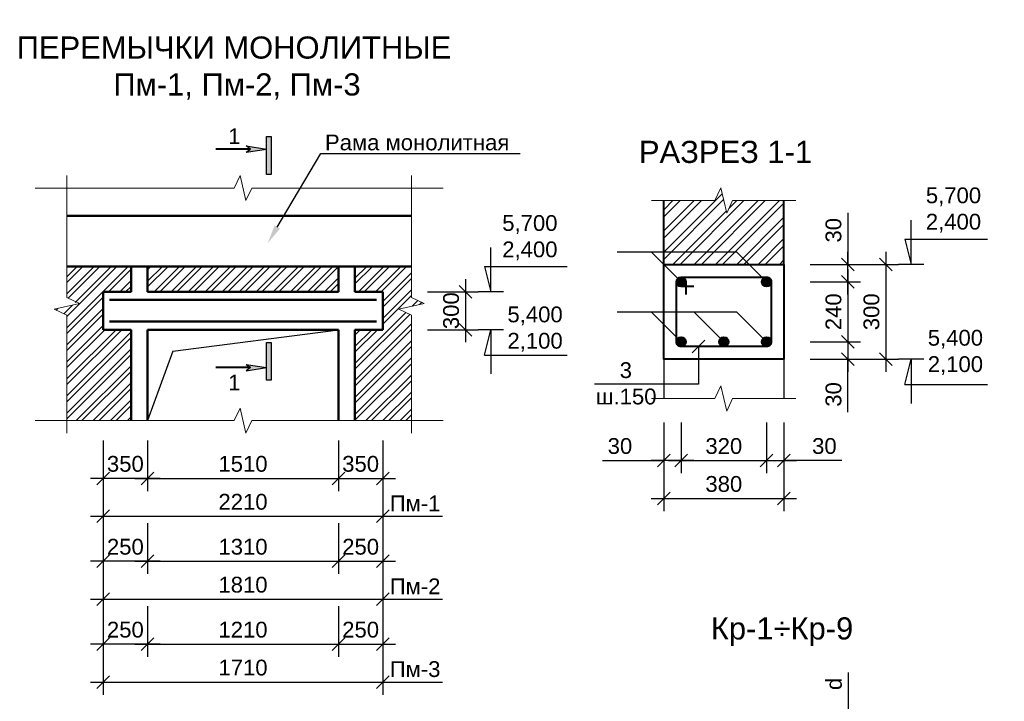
# Model space of a CAD drawing. Header units: millimetres. Extents: x 2063114 to 14983986, y -126020516 to 213791.
# Tile 392 of 656: x 2350457 to 2366025, y -974311 to -963533. Entities that reach past the tile are written whole.
import ezdxf
from ezdxf import colors
from ezdxf.entities.mleader import LeaderData, LeaderLine
from ezdxf.math import Vec2, Vec3

# ---------------------------------------------------------------- set-up
doc = ezdxf.new("R2010")
doc.units = ezdxf.units.MM
doc.layers.get('Defpoints').update_dxf_attribs({"color": 6, "lineweight": 35})
doc.layers.add('PDF _leader', color=7, linetype='Continuous')
doc.layers.add('PDF _wall-380', color=7, linetype='Continuous', true_color=0xb88a5c)
for name, color, linetype, lineweight in [('РАЗМЕР АР', 150, 'Continuous', 20), ('Сплошная толстая', 7, 'Continuous', 40), ('сплошная_толстая', 7, 'Continuous', 50)]:
    doc.layers.add(name, color=color, linetype=linetype, lineweight=lineweight)
doc.styles.get("Standard").update_dxf_attribs({"font": 'arial.ttf'})
doc.dimstyles.new('STANDARD$0', dxfattribs={"dimtxt": 250, "dimasz": 200, "dimexe": 200, "dimexo": 300, "dimgap": 100, "dimtad": 1, "dimdec": 0, "dimzin": 1, "dimdsep": 46, "dimtxsty": 'Standard', "dimblk1": 'OBLIQUE', "dimblk2": 'OBLIQUE', "dimsah": 1, "dimcen": 2.5, "dimdle": 200, "dimadec": 0, "dimazin": 0, "dimtfac": 1, "dimtdec": 0, "dimtmove": 0, "dimatfit": 3, "dimldrblk": 'OBLIQUE', "dimfxl": 600, "dimfxlon": 1, "dimtolj": 1, "dimtzin": 1, "dimarcsym": 0})

# ---------------------------------------------------------------- blocks, each defined once
blk = doc.blocks.new('_Oblique')
at = {"color": 0, "linetype": 'ByBlock', "lineweight": -2}
blk.add_line((-0.5, -0.5), (0.5, 0.5), dxfattribs=at)
blk = doc.blocks.new('*D2075')
at = {"layer": 'Defpoints', "color": 0, "lineweight": 30, "transparency": 16777216}
for p in [(2352478, -969873), (2355498, -969873), (2355498, -970786)]:
    blk.add_point(p, dxfattribs=at)
at = {"layer": 'РАЗМЕР АР', "color": 0, "lineweight": -2, "transparency": 16777216}
for p, q in [((2352478, -970186), (2352478, -970986)), ((2355498, -970186), (2355498, -970986)), ((2352278, -970786), (2355698, -970786))]:
    blk.add_line(p, q, dxfattribs=at)
at = {"layer": 'РАЗМЕР АР', "color": 0, "lineweight": -2, "transparency": 16777216, "xscale": 200, "yscale": 200, "zscale": 200, "rotation": 180}
blk.add_blockref('_Oblique', (2352478, -970786), dxfattribs=at)
at = {"layer": 'РАЗМЕР АР', "color": 0, "lineweight": -2, "transparency": 16777216, "xscale": 200, "yscale": 200, "zscale": 200}
blk.add_blockref('_Oblique', (2355498, -970786), dxfattribs=at)
at = {"layer": 'РАЗМЕР АР', "color": 0, "transparency": 16777216, "insert": (2353988, -970558), "char_height": 250, "attachment_point": 5}
blk.add_mtext('\\A1;1510', dxfattribs=at)
blk = doc.blocks.new('*D2076')
at = {"layer": 'Defpoints', "color": 0, "lineweight": 30, "transparency": 16777216}
for p in [(2355498, -969873), (2356198, -969873), (2356198, -970786)]:
    blk.add_point(p, dxfattribs=at)
at = {"layer": 'РАЗМЕР АР', "color": 0, "lineweight": -2, "transparency": 16777216}
for p, q in [((2355498, -970186), (2355498, -970986)), ((2356198, -970186), (2356198, -970986)), ((2355298, -970786), (2356398, -970786))]:
    blk.add_line(p, q, dxfattribs=at)
at = {"layer": 'РАЗМЕР АР', "color": 0, "lineweight": -2, "transparency": 16777216, "xscale": 200, "yscale": 200, "zscale": 200, "rotation": 180}
blk.add_blockref('_Oblique', (2355498, -970786), dxfattribs=at)
at = {"layer": 'РАЗМЕР АР', "color": 0, "lineweight": -2, "transparency": 16777216, "xscale": 200, "yscale": 200, "zscale": 200}
blk.add_blockref('_Oblique', (2356198, -970786), dxfattribs=at)
at = {"layer": 'РАЗМЕР АР', "color": 0, "transparency": 16777216, "insert": (2355848, -970558), "char_height": 250, "attachment_point": 5}
blk.add_mtext('\\A1;350', dxfattribs=at)
blk = doc.blocks.new('*D2077')
at = {"layer": 'Defpoints', "color": 0, "lineweight": 30, "transparency": 16777216}
for p in [(2351778, -969873), (2352478, -969873), (2351778, -970786)]:
    blk.add_point(p, dxfattribs=at)
at = {"layer": 'РАЗМЕР АР', "color": 0, "lineweight": -2, "transparency": 16777216}
for p, q in [((2351778, -970186), (2351778, -970986)), ((2352478, -970186), (2352478, -970986)), ((2352678, -970786), (2351578, -970786))]:
    blk.add_line(p, q, dxfattribs=at)
at = {"layer": 'РАЗМЕР АР', "color": 0, "lineweight": -2, "transparency": 16777216, "xscale": 200, "yscale": 200, "zscale": 200, "rotation": 180}
blk.add_blockref('_Oblique', (2351778, -970786), dxfattribs=at)
at = {"layer": 'РАЗМЕР АР', "color": 0, "lineweight": -2, "transparency": 16777216, "xscale": 200, "yscale": 200, "zscale": 200}
blk.add_blockref('_Oblique', (2352478, -970786), dxfattribs=at)
at = {"layer": 'РАЗМЕР АР', "color": 0, "transparency": 16777216, "insert": (2352128, -970558), "char_height": 250, "attachment_point": 5}
blk.add_mtext('\\A1;350', dxfattribs=at)
blk = doc.blocks.new('*D2078')
at = {"layer": 'Defpoints', "color": 0, "lineweight": 30, "transparency": 16777216}
for p in [(2351778, -969873), (2356198, -969873), (2356198, -971386)]:
    blk.add_point(p, dxfattribs=at)
at = {"layer": 'РАЗМЕР АР', "color": 0, "lineweight": -2, "transparency": 16777216}
for p, q in [((2351778, -970786), (2351778, -971586)), ((2356198, -970786), (2356198, -971586)), ((2351578, -971386), (2356398, -971386))]:
    blk.add_line(p, q, dxfattribs=at)
at = {"layer": 'РАЗМЕР АР', "color": 0, "lineweight": -2, "transparency": 16777216, "xscale": 200, "yscale": 200, "zscale": 200, "rotation": 180}
blk.add_blockref('_Oblique', (2351778, -971386), dxfattribs=at)
at = {"layer": 'РАЗМЕР АР', "color": 0, "lineweight": -2, "transparency": 16777216, "xscale": 200, "yscale": 200, "zscale": 200}
blk.add_blockref('_Oblique', (2356198, -971386), dxfattribs=at)
at = {"layer": 'РАЗМЕР АР', "color": 0, "transparency": 16777216, "insert": (2353988, -971158), "char_height": 250, "attachment_point": 5}
blk.add_mtext('\\A1;2210', dxfattribs=at)
blk = doc.blocks.new('*D2079')
at = {"layer": 'Defpoints', "color": 0, "lineweight": 30, "transparency": 16777216}
for p in [(2356502, -967835), (2356047, -968435), (2357507, -968435)]:
    blk.add_point(p, dxfattribs=at)
at = {"layer": 'РАЗМЕР АР', "color": 0, "lineweight": -2, "transparency": 16777216}
for p, q in [((2357507, -967635), (2357507, -968635)), ((2356907, -967835), (2357707, -967835)), ((2356907, -968435), (2357707, -968435))]:
    blk.add_line(p, q, dxfattribs=at)
at = {"layer": 'РАЗМЕР АР', "color": 0, "lineweight": -2, "transparency": 16777216, "xscale": 200, "yscale": 200, "zscale": 200}
for p, rotation in [((2357507, -967835), 90), ((2357507, -968435), 270)]:
    blk.add_blockref('_Oblique', p, dxfattribs=dict(at, rotation=rotation))
at = {"layer": 'РАЗМЕР АР', "color": 0, "transparency": 16777216, "insert": (2357279, -968135), "char_height": 250, "attachment_point": 5, "rotation": 90}
blk.add_mtext('\\A1;300', dxfattribs=at)
blk = doc.blocks.new('*D2080')
at = {"layer": 'Defpoints', "color": 0, "lineweight": 30, "transparency": 16777216}
for p in [(2360640, -968845), (2360915, -968845), (2360640, -970504)]:
    blk.add_point(p, dxfattribs=at)
at = {"layer": 'РАЗМЕР АР', "color": 0, "lineweight": -2, "transparency": 16777216}
for p, q in [((2360640, -969904), (2360640, -970704)), ((2360915, -969904), (2360915, -970704)), ((2359670, -970504), (2360640, -970504)), ((2361115, -970504), (2360440, -970504))]:
    blk.add_line(p, q, dxfattribs=at)
at = {"layer": 'РАЗМЕР АР', "color": 0, "lineweight": -2, "transparency": 16777216, "xscale": 200, "yscale": 200, "zscale": 200, "rotation": 180}
blk.add_blockref('_Oblique', (2360640, -970504), dxfattribs=at)
at = {"layer": 'РАЗМЕР АР', "color": 0, "lineweight": -2, "transparency": 16777216, "xscale": 200, "yscale": 200, "zscale": 200}
blk.add_blockref('_Oblique', (2360915, -970504), dxfattribs=at)
at = {"layer": 'РАЗМЕР АР', "color": 0, "transparency": 16777216, "insert": (2359948, -970276), "char_height": 250, "attachment_point": 5}
blk.add_mtext('\\A1;30', dxfattribs=at)
blk = doc.blocks.new('*D2081')
at = {"layer": 'Defpoints', "color": 0, "lineweight": 30, "transparency": 16777216}
for p in [(2360915, -968845), (2362265, -968845), (2362265, -970504)]:
    blk.add_point(p, dxfattribs=at)
at = {"layer": 'РАЗМЕР АР', "color": 0, "lineweight": -2, "transparency": 16777216}
for p, q in [((2360915, -969904), (2360915, -970704)), ((2362265, -969904), (2362265, -970704)), ((2360715, -970504), (2362465, -970504))]:
    blk.add_line(p, q, dxfattribs=at)
at = {"layer": 'РАЗМЕР АР', "color": 0, "lineweight": -2, "transparency": 16777216, "xscale": 200, "yscale": 200, "zscale": 200, "rotation": 180}
blk.add_blockref('_Oblique', (2360915, -970504), dxfattribs=at)
at = {"layer": 'РАЗМЕР АР', "color": 0, "lineweight": -2, "transparency": 16777216, "xscale": 200, "yscale": 200, "zscale": 200}
blk.add_blockref('_Oblique', (2362265, -970504), dxfattribs=at)
at = {"layer": 'РАЗМЕР АР', "color": 0, "transparency": 16777216, "insert": (2361590, -970276), "char_height": 250, "attachment_point": 5}
blk.add_mtext('\\A1;320', dxfattribs=at)
blk = doc.blocks.new('*D2082')
at = {"layer": 'Defpoints', "color": 0, "lineweight": 30, "transparency": 16777216}
for p in [(2362265, -968845), (2362540, -968845), (2362540, -970504)]:
    blk.add_point(p, dxfattribs=at)
at = {"layer": 'РАЗМЕР АР', "color": 0, "lineweight": -2, "transparency": 16777216}
for p, q in [((2362265, -969904), (2362265, -970704)), ((2362540, -969904), (2362540, -970704)), ((2362065, -970504), (2362740, -970504)), ((2363458, -970504), (2362540, -970504))]:
    blk.add_line(p, q, dxfattribs=at)
at = {"layer": 'РАЗМЕР АР', "color": 0, "lineweight": -2, "transparency": 16777216, "xscale": 200, "yscale": 200, "zscale": 200, "rotation": 180}
blk.add_blockref('_Oblique', (2362265, -970504), dxfattribs=at)
at = {"layer": 'РАЗМЕР АР', "color": 0, "lineweight": -2, "transparency": 16777216, "xscale": 200, "yscale": 200, "zscale": 200}
blk.add_blockref('_Oblique', (2362540, -970504), dxfattribs=at)
at = {"layer": 'РАЗМЕР АР', "color": 0, "transparency": 16777216, "insert": (2363180, -970276), "char_height": 250, "attachment_point": 5}
blk.add_mtext('\\A1;30', dxfattribs=at)
blk = doc.blocks.new('*D2083')
at = {"layer": 'Defpoints', "color": 0, "lineweight": 30, "transparency": 16777216}
for p in [(2360640, -968845), (2362540, -968845), (2362540, -971104)]:
    blk.add_point(p, dxfattribs=at)
at = {"layer": 'РАЗМЕР АР', "color": 0, "lineweight": -2, "transparency": 16777216}
for p, q in [((2360640, -970504), (2360640, -971304)), ((2362540, -970504), (2362540, -971304)), ((2360440, -971104), (2362740, -971104))]:
    blk.add_line(p, q, dxfattribs=at)
at = {"layer": 'РАЗМЕР АР', "color": 0, "lineweight": -2, "transparency": 16777216, "xscale": 200, "yscale": 200, "zscale": 200, "rotation": 180}
blk.add_blockref('_Oblique', (2360640, -971104), dxfattribs=at)
at = {"layer": 'РАЗМЕР АР', "color": 0, "lineweight": -2, "transparency": 16777216, "xscale": 200, "yscale": 200, "zscale": 200}
blk.add_blockref('_Oblique', (2362540, -971104), dxfattribs=at)
at = {"layer": 'РАЗМЕР АР', "color": 0, "transparency": 16777216, "insert": (2361590, -970876), "char_height": 250, "attachment_point": 5}
blk.add_mtext('\\A1;380', dxfattribs=at)
blk = doc.blocks.new('*D2084')
at = {"layer": 'Defpoints', "color": 0, "lineweight": 30, "transparency": 16777216}
for p in [(2362540, -967402), (2363553, -967402), (2362540, -967677)]:
    blk.add_point(p, dxfattribs=at)
at = {"layer": 'РАЗМЕР АР', "color": 0, "lineweight": -2, "transparency": 16777216}
for p, q in [((2363553, -966585), (2363553, -967402)), ((2363553, -967877), (2363553, -967202)), ((2362953, -967402), (2363753, -967402)), ((2362953, -967677), (2363753, -967677))]:
    blk.add_line(p, q, dxfattribs=at)
at = {"layer": 'РАЗМЕР АР', "color": 0, "lineweight": -2, "transparency": 16777216, "xscale": 200, "yscale": 200, "zscale": 200}
for p, rotation in [((2363553, -967402), 90), ((2363553, -967677), 270)]:
    blk.add_blockref('_Oblique', p, dxfattribs=dict(at, rotation=rotation))
at = {"layer": 'РАЗМЕР АР', "color": 0, "transparency": 16777216, "insert": (2363325, -966863), "char_height": 250, "attachment_point": 5, "rotation": 90}
blk.add_mtext('\\A1;30', dxfattribs=at)
blk = doc.blocks.new('*D2085')
at = {"layer": 'Defpoints', "color": 0, "lineweight": 30, "transparency": 16777216}
for p in [(2362540, -967677), (2362540, -968627), (2363553, -968627)]:
    blk.add_point(p, dxfattribs=at)
at = {"layer": 'РАЗМЕР АР', "color": 0, "lineweight": -2, "transparency": 16777216}
for p, q in [((2363553, -967477), (2363553, -968827)), ((2362953, -967677), (2363753, -967677)), ((2362953, -968627), (2363753, -968627))]:
    blk.add_line(p, q, dxfattribs=at)
at = {"layer": 'РАЗМЕР АР', "color": 0, "lineweight": -2, "transparency": 16777216, "xscale": 200, "yscale": 200, "zscale": 200}
for p, rotation in [((2363553, -967677), 90), ((2363553, -968627), 270)]:
    blk.add_blockref('_Oblique', p, dxfattribs=dict(at, rotation=rotation))
at = {"layer": 'РАЗМЕР АР', "color": 0, "transparency": 16777216, "insert": (2363325, -968152), "char_height": 250, "attachment_point": 5, "rotation": 90}
blk.add_mtext('\\A1;240', dxfattribs=at)
blk = doc.blocks.new('*D2086')
at = {"layer": 'Defpoints', "color": 0, "lineweight": 30, "transparency": 16777216}
for p in [(2362540, -968627), (2362540, -968902), (2363553, -968902)]:
    blk.add_point(p, dxfattribs=at)
at = {"layer": 'РАЗМЕР АР', "color": 0, "lineweight": -2, "transparency": 16777216}
for p, q in [((2363553, -968427), (2363553, -969102)), ((2362953, -968627), (2363753, -968627)), ((2362953, -968902), (2363753, -968902)), ((2363553, -969737), (2363553, -968902))]:
    blk.add_line(p, q, dxfattribs=at)
at = {"layer": 'РАЗМЕР АР', "color": 0, "lineweight": -2, "transparency": 16777216, "xscale": 200, "yscale": 200, "zscale": 200}
for p, rotation in [((2363553, -968627), 90), ((2363553, -968902), 270)]:
    blk.add_blockref('_Oblique', p, dxfattribs=dict(at, rotation=rotation))
at = {"layer": 'РАЗМЕР АР', "color": 0, "transparency": 16777216, "insert": (2363325, -969459), "char_height": 250, "attachment_point": 5, "rotation": 90}
blk.add_mtext('\\A1;30', dxfattribs=at)
blk = doc.blocks.new('*D2087')
at = {"layer": 'Defpoints', "color": 0, "lineweight": 30, "transparency": 16777216}
for p in [(2362540, -967402), (2362540, -968902), (2364153, -968902)]:
    blk.add_point(p, dxfattribs=at)
at = {"layer": 'РАЗМЕР АР', "color": 0, "lineweight": -2, "transparency": 16777216}
for p, q in [((2364153, -967202), (2364153, -969102)), ((2363553, -967402), (2364353, -967402)), ((2363553, -968902), (2364353, -968902))]:
    blk.add_line(p, q, dxfattribs=at)
at = {"layer": 'РАЗМЕР АР', "color": 0, "lineweight": -2, "transparency": 16777216, "xscale": 200, "yscale": 200, "zscale": 200}
for p, rotation in [((2364153, -967402), 90), ((2364153, -968902), 270)]:
    blk.add_blockref('_Oblique', p, dxfattribs=dict(at, rotation=rotation))
at = {"layer": 'РАЗМЕР АР', "color": 0, "transparency": 16777216, "insert": (2363925, -968152), "char_height": 250, "attachment_point": 5, "rotation": 90}
blk.add_mtext('\\A1;300', dxfattribs=at)
blk = doc.blocks.new('*D2149')
at = {"layer": 'Defpoints', "color": 0, "lineweight": 30, "transparency": 16777216}
for p in [(2352478, -970939), (2355498, -970939), (2355498, -972097)]:
    blk.add_point(p, dxfattribs=at)
at = {"layer": 'РАЗМЕР АР', "color": 0, "lineweight": -2, "transparency": 16777216}
for p, q in [((2352478, -971497), (2352478, -972297)), ((2355498, -971497), (2355498, -972297)), ((2352278, -972097), (2355698, -972097))]:
    blk.add_line(p, q, dxfattribs=at)
at = {"layer": 'РАЗМЕР АР', "color": 0, "lineweight": -2, "transparency": 16777216, "xscale": 200, "yscale": 200, "zscale": 200, "rotation": 180}
blk.add_blockref('_Oblique', (2352478, -972097), dxfattribs=at)
at = {"layer": 'РАЗМЕР АР', "color": 0, "lineweight": -2, "transparency": 16777216, "xscale": 200, "yscale": 200, "zscale": 200}
blk.add_blockref('_Oblique', (2355498, -972097), dxfattribs=at)
at = {"layer": 'РАЗМЕР АР', "color": 0, "transparency": 16777216, "insert": (2353988, -971869), "char_height": 250, "attachment_point": 5}
blk.add_mtext('\\A1;1310', dxfattribs=at)
blk = doc.blocks.new('*D2150')
at = {"layer": 'Defpoints', "color": 0, "lineweight": 30, "transparency": 16777216}
for p in [(2355498, -970939), (2356198, -970939), (2356198, -972097)]:
    blk.add_point(p, dxfattribs=at)
at = {"layer": 'РАЗМЕР АР', "color": 0, "lineweight": -2, "transparency": 16777216}
for p, q in [((2355498, -971497), (2355498, -972297)), ((2356198, -971497), (2356198, -972297)), ((2355298, -972097), (2356398, -972097))]:
    blk.add_line(p, q, dxfattribs=at)
at = {"layer": 'РАЗМЕР АР', "color": 0, "lineweight": -2, "transparency": 16777216, "xscale": 200, "yscale": 200, "zscale": 200, "rotation": 180}
blk.add_blockref('_Oblique', (2355498, -972097), dxfattribs=at)
at = {"layer": 'РАЗМЕР АР', "color": 0, "lineweight": -2, "transparency": 16777216, "xscale": 200, "yscale": 200, "zscale": 200}
blk.add_blockref('_Oblique', (2356198, -972097), dxfattribs=at)
at = {"layer": 'РАЗМЕР АР', "color": 0, "transparency": 16777216, "insert": (2355848, -971869), "char_height": 250, "attachment_point": 5}
blk.add_mtext('\\A1;250', dxfattribs=at)
blk = doc.blocks.new('*D2151')
at = {"layer": 'Defpoints', "color": 0, "lineweight": 30, "transparency": 16777216}
for p in [(2351778, -970939), (2352478, -970939), (2351778, -972097)]:
    blk.add_point(p, dxfattribs=at)
at = {"layer": 'РАЗМЕР АР', "color": 0, "lineweight": -2, "transparency": 16777216}
for p, q in [((2351778, -971497), (2351778, -972297)), ((2352478, -971497), (2352478, -972297)), ((2352678, -972097), (2351578, -972097))]:
    blk.add_line(p, q, dxfattribs=at)
at = {"layer": 'РАЗМЕР АР', "color": 0, "lineweight": -2, "transparency": 16777216, "xscale": 200, "yscale": 200, "zscale": 200, "rotation": 180}
blk.add_blockref('_Oblique', (2351778, -972097), dxfattribs=at)
at = {"layer": 'РАЗМЕР АР', "color": 0, "lineweight": -2, "transparency": 16777216, "xscale": 200, "yscale": 200, "zscale": 200}
blk.add_blockref('_Oblique', (2352478, -972097), dxfattribs=at)
at = {"layer": 'РАЗМЕР АР', "color": 0, "transparency": 16777216, "insert": (2352128, -971869), "char_height": 250, "attachment_point": 5}
blk.add_mtext('\\A1;250', dxfattribs=at)
blk = doc.blocks.new('*D2152')
at = {"layer": 'Defpoints', "color": 0, "lineweight": 30, "transparency": 16777216}
for p in [(2351778, -970939), (2356198, -970939), (2356198, -972697)]:
    blk.add_point(p, dxfattribs=at)
at = {"layer": 'РАЗМЕР АР', "color": 0, "lineweight": -2, "transparency": 16777216}
for p, q in [((2351778, -972097), (2351778, -972897)), ((2356198, -972097), (2356198, -972897)), ((2351578, -972697), (2356398, -972697))]:
    blk.add_line(p, q, dxfattribs=at)
at = {"layer": 'РАЗМЕР АР', "color": 0, "lineweight": -2, "transparency": 16777216, "xscale": 200, "yscale": 200, "zscale": 200, "rotation": 180}
blk.add_blockref('_Oblique', (2351778, -972697), dxfattribs=at)
at = {"layer": 'РАЗМЕР АР', "color": 0, "lineweight": -2, "transparency": 16777216, "xscale": 200, "yscale": 200, "zscale": 200}
blk.add_blockref('_Oblique', (2356198, -972697), dxfattribs=at)
at = {"layer": 'РАЗМЕР АР', "color": 0, "transparency": 16777216, "insert": (2353988, -972469), "char_height": 250, "attachment_point": 5}
blk.add_mtext('\\A1;1810', dxfattribs=at)
blk = doc.blocks.new('*D2153')
at = {"layer": 'Defpoints', "color": 0, "lineweight": 30, "transparency": 16777216}
for p in [(2352478, -972250), (2355498, -972250), (2355498, -973408)]:
    blk.add_point(p, dxfattribs=at)
at = {"layer": 'РАЗМЕР АР', "color": 0, "lineweight": -2, "transparency": 16777216}
for p, q in [((2352478, -972808), (2352478, -973608)), ((2355498, -972808), (2355498, -973608)), ((2352278, -973408), (2355698, -973408))]:
    blk.add_line(p, q, dxfattribs=at)
at = {"layer": 'РАЗМЕР АР', "color": 0, "lineweight": -2, "transparency": 16777216, "xscale": 200, "yscale": 200, "zscale": 200, "rotation": 180}
blk.add_blockref('_Oblique', (2352478, -973408), dxfattribs=at)
at = {"layer": 'РАЗМЕР АР', "color": 0, "lineweight": -2, "transparency": 16777216, "xscale": 200, "yscale": 200, "zscale": 200}
blk.add_blockref('_Oblique', (2355498, -973408), dxfattribs=at)
at = {"layer": 'РАЗМЕР АР', "color": 0, "transparency": 16777216, "insert": (2353988, -973180), "char_height": 250, "attachment_point": 5}
blk.add_mtext('\\A1;1210', dxfattribs=at)
blk = doc.blocks.new('*D2154')
at = {"layer": 'Defpoints', "color": 0, "lineweight": 30, "transparency": 16777216}
for p in [(2355498, -972250), (2356198, -972250), (2356198, -973408)]:
    blk.add_point(p, dxfattribs=at)
at = {"layer": 'РАЗМЕР АР', "color": 0, "lineweight": -2, "transparency": 16777216}
for p, q in [((2355498, -972808), (2355498, -973608)), ((2356198, -972808), (2356198, -973608)), ((2355298, -973408), (2356398, -973408))]:
    blk.add_line(p, q, dxfattribs=at)
at = {"layer": 'РАЗМЕР АР', "color": 0, "lineweight": -2, "transparency": 16777216, "xscale": 200, "yscale": 200, "zscale": 200, "rotation": 180}
blk.add_blockref('_Oblique', (2355498, -973408), dxfattribs=at)
at = {"layer": 'РАЗМЕР АР', "color": 0, "lineweight": -2, "transparency": 16777216, "xscale": 200, "yscale": 200, "zscale": 200}
blk.add_blockref('_Oblique', (2356198, -973408), dxfattribs=at)
at = {"layer": 'РАЗМЕР АР', "color": 0, "transparency": 16777216, "insert": (2355848, -973180), "char_height": 250, "attachment_point": 5}
blk.add_mtext('\\A1;250', dxfattribs=at)
blk = doc.blocks.new('*D2155')
at = {"layer": 'Defpoints', "color": 0, "lineweight": 30, "transparency": 16777216}
for p in [(2351778, -972250), (2352478, -972250), (2351778, -973408)]:
    blk.add_point(p, dxfattribs=at)
at = {"layer": 'РАЗМЕР АР', "color": 0, "lineweight": -2, "transparency": 16777216}
for p, q in [((2351778, -972808), (2351778, -973608)), ((2352478, -972808), (2352478, -973608)), ((2352678, -973408), (2351578, -973408))]:
    blk.add_line(p, q, dxfattribs=at)
at = {"layer": 'РАЗМЕР АР', "color": 0, "lineweight": -2, "transparency": 16777216, "xscale": 200, "yscale": 200, "zscale": 200, "rotation": 180}
blk.add_blockref('_Oblique', (2351778, -973408), dxfattribs=at)
at = {"layer": 'РАЗМЕР АР', "color": 0, "lineweight": -2, "transparency": 16777216, "xscale": 200, "yscale": 200, "zscale": 200}
blk.add_blockref('_Oblique', (2352478, -973408), dxfattribs=at)
at = {"layer": 'РАЗМЕР АР', "color": 0, "transparency": 16777216, "insert": (2352128, -973180), "char_height": 250, "attachment_point": 5}
blk.add_mtext('\\A1;250', dxfattribs=at)
blk = doc.blocks.new('*D2156')
at = {"layer": 'Defpoints', "color": 0, "lineweight": 30, "transparency": 16777216}
for p in [(2351778, -972250), (2356198, -972250), (2356198, -974008)]:
    blk.add_point(p, dxfattribs=at)
at = {"layer": 'РАЗМЕР АР', "color": 0, "lineweight": -2, "transparency": 16777216}
for p, q in [((2351778, -973408), (2351778, -974208)), ((2356198, -973408), (2356198, -974208)), ((2351578, -974008), (2356398, -974008))]:
    blk.add_line(p, q, dxfattribs=at)
at = {"layer": 'РАЗМЕР АР', "color": 0, "lineweight": -2, "transparency": 16777216, "xscale": 200, "yscale": 200, "zscale": 200, "rotation": 180}
blk.add_blockref('_Oblique', (2351778, -974008), dxfattribs=at)
at = {"layer": 'РАЗМЕР АР', "color": 0, "lineweight": -2, "transparency": 16777216, "xscale": 200, "yscale": 200, "zscale": 200}
blk.add_blockref('_Oblique', (2356198, -974008), dxfattribs=at)
at = {"layer": 'РАЗМЕР АР', "color": 0, "transparency": 16777216, "insert": (2353988, -973780), "char_height": 250, "attachment_point": 5}
blk.add_mtext('\\A1;1710', dxfattribs=at)
blk = doc.blocks.new('*D2161')
at = {"layer": 'Defpoints', "color": 0, "lineweight": 30, "ltscale": 25, "transparency": 16777216}
for p in [(2362601, -974615), (2363559, -974615), (2362751, -974788)]:
    blk.add_point(p, dxfattribs=at)
at = {"layer": 'РАЗМЕР АР', "color": 0, "lineweight": -2, "ltscale": 25, "transparency": 16777216}
for p, q in [((2363559, -974615), (2363559, -973858)), ((2362959, -974615), (2363759, -974615)), ((2363559, -974788), (2363559, -974615)), ((2363051, -974788), (2363759, -974788)), ((2363559, -974788), (2363559, -974988))]:
    blk.add_line(p, q, dxfattribs=at)
at = {"layer": 'РАЗМЕР АР', "color": 0, "lineweight": -2, "ltscale": 25, "transparency": 16777216, "xscale": 200, "yscale": 200, "zscale": 200}
for p, rotation in [((2363559, -974615), 270), ((2363559, -974788), 90)]:
    blk.add_blockref('_Oblique', p, dxfattribs=dict(at, rotation=rotation))
at = {"layer": 'РАЗМЕР АР', "color": 0, "ltscale": 25, "transparency": 16777216, "insert": (2363332, -974037), "char_height": 250, "attachment_point": 5, "rotation": 90}
blk.add_mtext('\\A1;d', dxfattribs=at)

msp = doc.modelspace()

# ---------------------------------------------------------------- hatches: boundary and pattern name
at = {"ltscale": 25}
h = msp.add_hatch(color=256, dxfattribs=at)
h.dxf.hatch_style = 1
h.paths.add_polyline_path([(2354358.17334, -965979.27405), (2354433.17334, -965979.27405), (2354433.17334, -965379.27405), (2354358.17334, -965379.27405)])
for points in [[(2354358.17334, -965579.27405), (2354038.17334, -965629.27405), (2354108.17334, -965579.27405), (2354038.17334, -965529.27405)], [(2354358.17334, -969035.33995), (2354038.17334, -968985.33995), (2354108.17334, -969035.33995), (2354038.17334, -969085.33995)]]:
    msp.add_hatch(color=256).paths.add_polyline_path(points)
at = {"lineweight": 9, "ltscale": 25}
h = msp.add_hatch(dxfattribs=at)
h.set_pattern_fill('ANSI32', color=256, scale=25)
h.set_pattern_definition([(45, (2348753.07, -1162631.98), (-168.3798, 168.3798), []), (45, (2348865.32, -1162631.98), (-168.3798, 168.3798), [])])
h.paths.add_polyline_path([(2361636.89546, -966590.56423), (2361543.75549, -966192.60255), (2361449.08421, -966391.58339), (2360640.32548, -966391.58339), (2360640.32548, -967402.10929), (2362540.32548, -967402.10929), (2362540.32548, -966391.58339), (2361728.50411, -966391.58339)])
at = {"ltscale": 25}
h = msp.add_hatch(color=256, dxfattribs=at)
h.dxf.hatch_style = 1
h.paths.add_polyline_path([(2360990.32548, -967677.10929, 0.4142135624), (2360915.32548, -967602.10929, 0.4142135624), (2360840.32548, -967677.10929, 1)])
h = msp.add_hatch(color=256, dxfattribs=at)
h.dxf.hatch_style = 1
h.paths.add_polyline_path([(2362190.32548, -967677.10929, -0.4142135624), (2362265.32548, -967602.10929, -0.4142135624), (2362340.32548, -967677.10929, -1)])
h = msp.add_hatch(color=256, dxfattribs=at)
h.dxf.hatch_style = 1
h.paths.add_polyline_path([(2360990.32548, -968627.10929, 0.4142135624), (2360915.32548, -968552.10929, 0.4142135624), (2360840.32548, -968627.10929, 1)])
h = msp.add_hatch(color=256, dxfattribs=at)
h.dxf.hatch_style = 1
h.paths.add_polyline_path([(2361665.32548, -968627.10929, 0.4142135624), (2361590.32548, -968552.10929, 0.4142135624), (2361515.32548, -968627.10929, 1)])
h = msp.add_hatch(color=256, dxfattribs=at)
h.dxf.hatch_style = 1
h.paths.add_polyline_path([(2362190.32548, -968627.10929, -0.4142135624), (2362265.32548, -968552.10929, -0.4142135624), (2362340.32548, -968627.10929, -1)])
h = msp.add_hatch(color=256, dxfattribs=at)
h.dxf.hatch_style = 1
h.paths.add_polyline_path([(2354358.17334, -969235.33995), (2354433.17334, -969235.33995), (2354433.17334, -968635.33995), (2354358.17334, -968635.33995)])
at = {"layer": 'PDF _wall-380', "lineweight": 9, "ltscale": 150}
h = msp.add_hatch(dxfattribs=at)
h.set_pattern_fill('ANSI32', color=256, scale=20)
h.set_pattern_definition([(45, (58117.2, -772433.86), (-134.703842, 134.703842), []), (45, (58207, -772433.86), (-134.703842, 134.703842), [])])
h.paths.add_polyline_path([(2356198.19821, -968435.33995), (2355758.19821, -968435.33995), (2355758.19821, -969872.90101), (2356653.02123, -969872.90101), (2356653.02123, -968207.43651), (2356454.04039, -968112.76523), (2356852.00206, -968019.62527), (2356653.02123, -967928.01662), (2356653.02123, -967434.80996), (2355758.19821, -967434.80996), (2355758.19821, -967835.33995), (2356198.19821, -967835.33995)])
h.paths.add_polyline_path([(2351202.74826, -969872.90101), (2352218.19821, -969872.90101), (2352218.19821, -968435.33995), (2351778.19821, -968435.33995), (2351778.19821, -967835.33995), (2352218.19821, -967835.33995), (2352218.19821, -967434.80996), (2351202.74826, -967434.80996), (2351202.74826, -967928.01662), (2351377.35197, -968025.33055), (2351003.76742, -968112.76523), (2351202.74826, -968207.43651)])
h.paths.add_polyline_path([(2355498.19924, -967835.33995), (2355498.19719, -967434.80996), (2352478.19719, -967434.80996), (2352478.19924, -967835.33995)])

# ---------------------------------------------------------------- linework, layer by layer
at = {"lineweight": 40}
for p, q in [((2354108.17334, -965579.27405), (2353558.17334, -965579.27405)), ((2354108.17334, -969035.33995), (2353558.17334, -969035.33995))]:
    msp.add_line(p, q, dxfattribs=at)
for p, q in [((2354038.17334, -965529.27405), (2354358.17334, -965579.27405)), ((2354108.17334, -965579.27405), (2354038.17334, -965529.27405)), ((2354038.17334, -965629.27405), (2354358.17334, -965579.27405)), ((2354038.17334, -965629.27405), (2354108.17334, -965579.27405)), ((2354038.17334, -968985.33995), (2354358.17334, -969035.33995)), ((2354038.17334, -968985.33995), (2354108.17334, -969035.33995)), ((2354038.17334, -969085.33995), (2354358.17334, -969035.33995)), ((2354108.17334, -969035.33995), (2354038.17334, -969085.33995))]:
    msp.add_line(p, q)
at = {"ltscale": 0.001}
for p, q in [((2364553.12089, -967402.10929), (2364553.12089, -966702.10929)), ((2364553.12089, -967402.10929), (2364553.12089, -966702.10929)), ((2364453.12089, -967002.10929), (2365757.85638, -967002.10929)), ((2364453.12089, -967002.10929), (2364553.12089, -967402.10929)), ((2357907.20936, -967835.33995), (2357907.20936, -967135.33995)), ((2357907.20936, -967835.33995), (2357907.20936, -967135.33995)), ((2357807.20936, -967435.33995), (2359111.94485, -967435.33995)), ((2357807.20936, -967435.33995), (2357907.20936, -967835.33995)), ((2357807.20936, -968835.33995), (2357907.20936, -968435.33995)), ((2357907.20936, -968435.33995), (2357907.20936, -969135.33995)), ((2357907.20936, -968435.33995), (2357907.20936, -969135.33995)), ((2357807.20936, -968835.33995), (2359111.94485, -968835.33995)), ((2364453.12089, -969302.10929), (2364553.12089, -968902.10929)), ((2364553.12089, -968902.10929), (2364553.12089, -969602.10929)), ((2364553.12089, -968902.10929), (2364553.12089, -969602.10929)), ((2364453.12089, -969302.10929), (2365757.85638, -969302.10929)), ((2355898.19821, -971385.89178), (2357141.97015, -971385.89178)), ((2355898.19821, -972696.84001), (2357141.97015, -972696.84001)), ((2355898.19821, -974007.78823), (2357141.97015, -974007.78823))]:
    msp.add_line(p, q, dxfattribs=at)
at = {"ltscale": 25}
for p, q in [((2359903.31282, -967202.10929), (2361790.32548, -967202.10929)), ((2359903.31282, -968152.10929), (2361790.32548, -968152.10929))]:
    msp.add_line(p, q, dxfattribs=at)
at = {"ltscale": 150}
for p, q in [((2360440.32548, -967202.10929), (2360915.32548, -967677.10929)), ((2361790.32548, -967202.10929), (2362265.32548, -967677.10929)), ((2361115.32548, -968152.10929), (2361590.32548, -968627.10929)), ((2352880.69896, -968774.43315), (2355498.19821, -968435.33995)), ((2361091.43761, -968802.10929), (2361291.43761, -968602.10929)), ((2352880.69896, -968774.43315), (2352478.19821, -969872.90101)), ((2360640.32548, -968902.10929), (2360640.32548, -969522.52294)), ((2362540.32548, -968902.10929), (2362540.32548, -969522.52294))]:
    msp.add_line(p, q, dxfattribs=at)
at = {"ltscale": 0.00075}
for p, q in [((2364753.12089, -967402.10929), (2364353.12089, -967402.10929)), ((2358107.20936, -967835.33995), (2357707.20936, -967835.33995)), ((2358107.20936, -968435.33995), (2357707.20936, -968435.33995)), ((2364753.12089, -968902.10929), (2364353.12089, -968902.10929))]:
    msp.add_line(p, q, dxfattribs=at)
at = {"ltscale": 25}
for points in [[(2354433.17334, -965979.27405), (2354358.17334, -965979.27405), (2354358.17334, -965379.27405), (2354433.17334, -965379.27405)], [(2354433.17334, -969235.33995), (2354358.17334, -969235.33995), (2354358.17334, -968635.33995), (2354433.17334, -968635.33995)]]:
    msp.add_lwpolyline(points, close=True, dxfattribs=at)
at = {"ltscale": 150}
for points in [[(2360440.32548, -968152.10929), (2360915.32548, -968627.10929)], [(2361790.32548, -968152.10929), (2362265.32548, -968627.10929)]]:
    msp.add_lwpolyline(points, dxfattribs=at)
at = {"ltscale": 25}
msp.add_lwpolyline([(2361191.43761, -968702.10929), (2361191.43761, -969294.46728), (2359546.49034, -969294.46728)], dxfattribs=at)
at = {"layer": 'PDF _leader', "lineweight": 13}
for points in [[(2350702.74823, -966194.80996), (2353846.95491, -966194.80996), (2353941.62619, -965995.82913), (2354034.76616, -966393.7908), (2354126.37481, -966194.80996), (2357153.02122, -966194.80996)], [(2351202.74826, -970072.90101), (2351202.74826, -968207.43651), (2351003.76742, -968112.76523), (2351401.72909, -968019.62527), (2351202.74826, -967928.01662), (2351202.74826, -965994.80996)], [(2356653.02123, -970072.90101), (2356653.02123, -968207.43651), (2356454.04039, -968112.76523), (2356852.00206, -968019.62527), (2356653.02123, -967928.01662), (2356653.02123, -965994.80996)], [(2360449.08421, -966391.58339), (2361449.08421, -966391.58339), (2361543.75549, -966192.60255), (2361636.89546, -966590.56423), (2361728.50411, -966391.58339), (2362728.50411, -966391.58339)], [(2360449.08421, -969522.52294), (2361449.08421, -969522.52294), (2361543.75549, -969323.54211), (2361636.89546, -969721.50378), (2361728.50411, -969522.52294), (2362728.50411, -969522.52294)], [(2350702.74825, -969872.90101), (2353846.95492, -969872.90101), (2353941.6262, -969673.92017), (2354034.76617, -970071.88184), (2354126.37482, -969872.90101), (2357153.02123, -969872.90101)]]:
    msp.add_lwpolyline(points, dxfattribs=at)
at = {"layer": 'Сплошная толстая', "ltscale": 25}
for p, q in [((2360640.32548, -967402.10929), (2360640.32548, -966391.58339)), ((2362540.32548, -967402.10929), (2362540.32548, -966391.58339))]:
    msp.add_line(p, q, dxfattribs=at)
msp.add_lwpolyline([(2360640.32548, -967402.10929), (2362540.32548, -967402.10929), (2362540.32548, -968902.10929), (2360640.32548, -968902.10929)], close=True, dxfattribs=at)
msp.add_lwpolyline([(2361115.32548, -967752.10929), (2360915.32548, -967752.10929, -1), (2360915.32548, -967602.10929), (2362265.32548, -967602.10929, -0.4142135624), (2362340.32548, -967677.10929), (2362340.32548, -968627.10929, -0.4142135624), (2362265.32548, -968702.10929), (2360915.32548, -968702.10929, -0.4142135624), (2360840.32548, -968627.10929), (2360840.32548, -967677.10929, -1), (2360990.32548, -967677.10929), (2360990.32548, -967877.10929)], format="xyb", dxfattribs=at)
for centre in [(2360915.32548, -967677.10929), (2362265.32548, -967677.10929), (2360915.32548, -968627.10929), (2361590.32548, -968627.10929), (2362265.32548, -968627.10929)]:
    msp.add_circle(centre, 75, dxfattribs=at)
at = {"layer": 'сплошная_толстая', "ltscale": 150}
for p, q in [((2356653.02122, -966634.80996), (2351202.74823, -966634.80996)), ((2351202.74823, -966634.80996), (2356653.02121, -966634.80996)), ((2351202.74822, -967434.80996), (2356653.02121, -967434.80996)), ((2351202.74822, -967434.80996), (2356653.02123, -967434.80996)), ((2356653.02121, -967434.80996), (2351202.74823, -967434.80996)), ((2352218.19821, -967434.80996), (2352218.19821, -967835.33995)), ((2352478.19821, -967434.80996), (2352218.19821, -967434.80996)), ((2352478.19821, -967835.33995), (2352478.19821, -967434.80996)), ((2355758.19821, -967434.80996), (2355498.19821, -967434.80996)), ((2355498.19821, -967434.80996), (2355498.19821, -967835.33995)), ((2355758.19821, -967835.33995), (2355758.19821, -967434.80996)), ((2352218.19821, -967835.33995), (2351778.19821, -967835.33995)), ((2351778.19821, -967835.33995), (2351778.19821, -968435.33995)), ((2355498.19821, -967835.33995), (2352478.19821, -967835.33995)), ((2356198.19821, -967835.33995), (2355758.19821, -967835.33995)), ((2356198.19821, -968435.33995), (2356198.19821, -967835.33995)), ((2351878.19821, -967965.33995), (2356098.19821, -967965.33995)), ((2351878.19821, -968305.33995), (2356098.19821, -968305.33995)), ((2351778.19821, -968435.33995), (2352218.19821, -968435.33995)), ((2352218.19821, -968435.33995), (2352218.19821, -969872.90101)), ((2352478.19821, -969872.90101), (2352478.19821, -968435.33995)), ((2352478.19821, -968435.33995), (2355498.19821, -968435.33995)), ((2355498.19821, -968435.33995), (2355498.19821, -969872.90101)), ((2355758.19821, -969872.90101), (2355758.19821, -968435.33995)), ((2355758.19821, -968435.33995), (2356198.19821, -968435.33995))]:
    msp.add_line(p, q, dxfattribs=at)

# ---------------------------------------------------------------- texts
at = {"ltscale": 100, "char_height": 350, "attachment_point": 4}
for s, insert, width in [('\\pi88.56671;ПЕРЕМЫЧКИ МОНОЛИТНЫЕ\\P\\pi1480.33001; Пм-1, Пм-2, Пм-3 ', (2350321.71964, -964297.71304), 6984.7050433), ('Кр-1÷Кр-9', (2361385.27076, -973211.56319), 2290.8306955), ('\\pi155.79842;ПЕРЕМЫЧКИ МОНОЛИТНЫЕ\\P\\pi1149.93212;  Пм-9, Пм-10, Пм-11.', (2342283.91624, -974233.84617), 7119.1684724)]:
    msp.add_mtext(s, dxfattribs=dict(at, insert=insert, width=width))
at = {"char_height": 250}
for s, insert, width, attachment_point in [('1', (2353753.79031, -965250.67419), 140.9752569, 1), ('5,700\\P2,400', (2365221.30974, -966542.08132), 1163.6684937, 5), ('5,700\\P2,400', (2358523.756, -966979.77505), 1163.6684937, 5), ('5,400\\P2,100', (2358605.90396, -968424.93375), 1188.7524835, 5), ('5,400\\P2,100', (2365251.8155, -968794.31451), 1188.7524835, 5), ('1', (2353753.79031, -969146.39717), 140.9752569, 1), ('Пм-1', (2356708.80793, -971181.83262), 906.0725333, 5), ('Пм-2', (2356708.80793, -972492.78085), 906.0725333, 5), ('Пм-3', (2356708.80793, -973803.72907), 906.0725333, 5)]:
    msp.add_mtext(s, dxfattribs=dict(at, insert=insert, width=width, attachment_point=attachment_point))
at = {"attachment_point": 1}
for s, width, insert, char_height in [('\\pi272.2008;РАЗРЕЗ 1-1', 3154.5994189, (2359976.16836, -965448.22425), 350), ('\\pi238.4184;РАЗРЕЗ 3-3', 3154.5994189, (2343821.59362, -968048.24286), 350), ('\\pi295.33254;7\\P\\pi-83.3339;ш.150', 752.5, (2343617.88113, -968680.75475), 250), ('\\pi294.39461;3\\P\\pi-83.3339;ш.150', 752.5, (2359649.41816, -968949.91115), 250)]:
    msp.add_mtext_dynamic_manual_height_columns(s, width=width, gutter_width=1.5, heights=[0], dxfattribs=dict(at, insert=insert, char_height=char_height))

# ---------------------------------------------------------------- dimensions: what is measured, and where the dimension line sits
at = {"layer": 'РАЗМЕР АР'}
for base, p1, p2, angle, text, picture, middle in [((2363553.12089, -967402.10929), (2362540.32548, -967677.10929), (2362540.32548, -967402.10929), 270, '30', '*D2084', (2363543.46145, -966863.34944)), ((2357507.20936, -968435.33995), (2356501.69618, -967835.33995), (2356046.87316, -968435.33995), 90, '300', '*D2079', (2357507.20936, -968135.33995)), ((2363553.12089, -968902.10929), (2362540.32548, -968627.10929), (2362540.32548, -968902.10929), 270, '30', '*D2086', (2363580.7662, -969458.7976))]:
    dim = msp.add_linear_dim(base=base, p1=p1, p2=p2, angle=angle, text=text, dimstyle='STANDARD$0', override={"dimlfac": 0.5, "dimtmove": 1}, dxfattribs=at)
    dim.commit()
    dim.dimension.update_dxf_attribs({"geometry": picture, "text_midpoint": middle, "dimtype": 160})
dim = msp.add_linear_dim(base=(2364153.12089, -968902.10929), p1=(2362540.32548, -967402.10929), p2=(2362540.32548, -968902.10929), angle=270, dimstyle='STANDARD$0', override={"dimlfac": 0.2, "dimtmove": 1}, dxfattribs=at)
dim.commit()
dim.dimension.update_dxf_attribs({"geometry": '*D2087', "text_midpoint": (2363925.39238, -968152.10929)})
dim = msp.add_linear_dim(base=(2363553.12089, -968627.10929), p1=(2362540.32548, -967677.10929), p2=(2362540.32548, -968627.10929), angle=270, text='240', dimstyle='STANDARD$0', override={"dimlfac": 0.5, "dimtmove": 1}, dxfattribs=at)
dim.commit()
dim.dimension.update_dxf_attribs({"geometry": '*D2085', "text_midpoint": (2363325.47765, -968152.10929)})
for base, p1, p2, text, picture, middle in [((2360640.32548, -970504.19381), (2360915.32548, -968845.18816), (2360640.32548, -968845.18816), '30', '*D2080', (2359948.21556, -970504.19381)), ((2362540.32548, -970504.19381), (2362265.32548, -968845.18816), (2362540.32548, -968845.18816), '30', '*D2082', (2363179.74007, -970535.1248)), ((2351778.19821, -972096.84001), (2352478.19821, -970939.37926), (2351778.19821, -970939.37926), '250', '*D2151', (2352128.19821, -972096.84001)), ((2356198.19821, -972096.84001), (2355498.19821, -970939.37926), (2356198.19821, -970939.37926), '250', '*D2150', (2355848.19821, -972096.84001)), ((2351778.19821, -973407.78823), (2352478.19821, -972250.32749), (2351778.19821, -972250.32749), '250', '*D2155', (2352128.19821, -973407.78823)), ((2356198.19821, -973407.78823), (2355498.19821, -972250.32749), (2356198.19821, -972250.32749), '250', '*D2154', (2355848.19821, -973407.78823))]:
    dim = msp.add_linear_dim(base=base, p1=p1, p2=p2, text=text, dimstyle='STANDARD$0', override={"dimlfac": 0.5, "dimtmove": 1}, dxfattribs=at)
    dim.commit()
    dim.dimension.update_dxf_attribs({"geometry": picture, "text_midpoint": middle, "dimtype": 160})
for base, p1, p2, override, picture, middle in [((2362540.32548, -971104.19381), (2360640.32548, -968845.18816), (2362540.32548, -968845.18816), {"dimlfac": 0.2, "dimtmove": 1}, '*D2083', (2361590.32548, -970876.4653)), ((2356198.19821, -971385.89178), (2351778.19821, -969872.90101), (2356198.19821, -969872.90101), {"dimlfac": 0.5, "dimtmove": 1}, '*D2078', (2353988.19821, -971158.24854)), ((2355498.19821, -970785.89178), (2352478.19821, -969872.90101), (2355498.19821, -969872.90101), {"dimlfac": 0.5, "dimtmove": 1}, '*D2075', (2353988.19821, -970558.24854))]:
    dim = msp.add_linear_dim(base=base, p1=p1, p2=p2, dimstyle='STANDARD$0', override=override, dxfattribs=at)
    dim.commit()
    dim.dimension.update_dxf_attribs({"geometry": picture, "text_midpoint": middle})
for base, p1, p2, text, picture, middle in [((2362265.32548, -970504.19381), (2360915.32548, -968845.18816), (2362265.32548, -968845.18816), '320', '*D2081', (2361590.32548, -970276.4653)), ((2356198.19821, -972696.84001), (2351778.19821, -970939.37926), (2356198.19821, -970939.37926), '1810', '*D2152', (2353988.19821, -972469.19676)), ((2355498.19821, -972096.84001), (2352478.19821, -970939.37926), (2355498.19821, -970939.37926), '1310', '*D2149', (2353988.19821, -971869.1115)), ((2356198.19821, -974007.78823), (2351778.19821, -972250.32749), (2356198.19821, -972250.32749), '1710', '*D2156', (2353988.19821, -973780.14499)), ((2355498.19821, -973407.78823), (2352478.19821, -972250.32749), (2355498.19821, -972250.32749), '1210', '*D2153', (2353988.19821, -973180.14499))]:
    dim = msp.add_linear_dim(base=base, p1=p1, p2=p2, text=text, dimstyle='STANDARD$0', override={"dimlfac": 0.5, "dimtmove": 1}, dxfattribs=at)
    dim.commit()
    dim.dimension.update_dxf_attribs({"geometry": picture, "text_midpoint": middle})
for base, p1, p2, picture, middle in [((2351778.19821, -970785.89178), (2352478.19821, -969872.90101), (2351778.19821, -969872.90101), '*D2077', (2352128.19821, -970785.89178)), ((2356198.19821, -970785.89178), (2355498.19821, -969872.90101), (2356198.19821, -969872.90101), '*D2076', (2355848.19821, -970785.89178))]:
    dim = msp.add_linear_dim(base=base, p1=p1, p2=p2, dimstyle='STANDARD$0', override={"dimlfac": 0.5, "dimtmove": 1}, dxfattribs=at)
    dim.commit()
    dim.dimension.update_dxf_attribs({"geometry": picture, "text_midpoint": middle, "dimtype": 160})
at = {"layer": 'РАЗМЕР АР', "ltscale": 25}
dim = msp.add_linear_dim(base=(2363558.79977, -974615.18702), p1=(2362751.48333, -974788.14063), p2=(2362601.48333, -974615.18702), angle=90, text='d', dimstyle='STANDARD$0', override={"dimlfac": 0.5}, dxfattribs=at)
dim.commit()
dim.dimension.update_dxf_attribs({"geometry": '*D2161', "text_midpoint": (2363331.75339, -974036.65701)})

# ---------------------------------------------------------------- leaders
ml = msp.add_multileader_mtext('Standard')
ml.set_content('{\\C0;Рама монолитная }', color=256)
ml.set_leader_properties(color=256, linetype='ByLayer', lineweight=-1)
ml.build(insert=Vec2(0, 0))
ml.multileader.update_dxf_attribs({"text_left_attachment_type": 6, "text_right_attachment_type": 6, "dogleg_length": 0.36, "arrow_head_size": 300})
ctx = ml.context
ctx.base_point, ctx.char_height, ctx.arrow_head_size, ctx.landing_gap_size, ctx.plane_origin = Vec3(2355223.24099, -965648.69578), 250, 300, 60.75, Vec3(2359094.63927, -960963.0323)
ctx.left_attachment, ctx.right_attachment = 6, 6
notes = []
notes.append((ctx, [(1, (1, 1, 0), (2355220.27236, -965648.69578), (1, 0), 2.96863, [(0, [(2354376.12668, -967071.50845)], 0, [])])]))
ctx.mtext.insert, ctx.mtext.flow_direction = Vec3(2355283.99099, -965348.69578), 5
for ctx, leaders in notes:
    for number, flags, end, landing, length, lines in leaders:
        leader = LeaderData()
        leader.index, (leader.has_last_leader_line, leader.has_dogleg_vector, leader.attachment_direction) = number, flags
        leader.last_leader_point, leader.dogleg_vector, leader.dogleg_length = Vec3(end), Vec3(landing), length
        for number, points, colour, breaks in lines:
            line = LeaderLine()
            line.index, line.vertices, line.color, line.breaks = number, Vec3.list(points), colors.encode_raw_color(colour), breaks
            leader.lines.append(line)
        ctx.leaders.append(leader)

doc.saveas('drawing.dxf')
